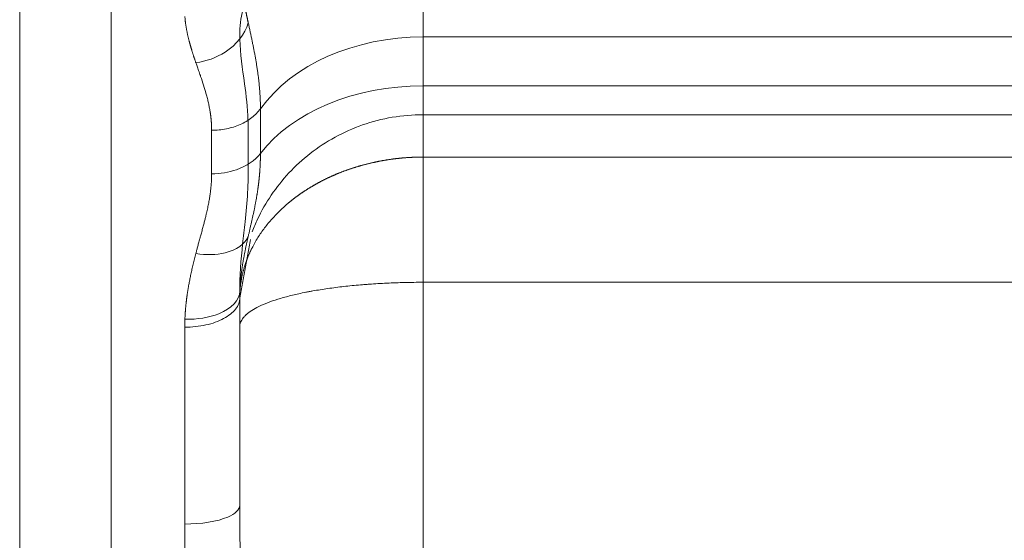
# Model space of a CAD drawing. Header units: millimetres. Extents: x 51337 to 61814, y -21781 to -12277.
# Tile 269 of 378: x 60572 to 60626, y -21189 to -21161. Entities that reach past the tile are written whole.
import ezdxf

# ---------------------------------------------------------------- set-up
doc = ezdxf.new("R2010")
doc.units = ezdxf.units.MM
doc.header["$LTSCALE"] = 0.3175
doc.layers.add('1轮廓实线层', color=7, linetype='Continuous', lineweight=18)

msp = doc.modelspace()

# ---------------------------------------------------------------- linework, layer by layer
at = {"layer": '1轮廓实线层'}
for p, q in [((60577.00347, -21254.25246), (60577.00347, -21151.88829)), ((60572.00972, -21156.63829), (60572.00972, -21250.24156)), ((60594.01597, -21158.23774), (60594.01597, -21161.87852)), ((60720.4224, -21161.87852), (60594.01597, -21161.87852)), ((60594.01597, -21161.87852), (60594.01597, -21164.55011)), ((60594.01597, -21164.55011), (60721.78261, -21164.55011)), ((60594.01597, -21166.12305), (60594.01597, -21164.55011)), ((60585.14477, -21165.79936), (60585.14477, -21168.24078)), ((60584.47658, -21166.42387), (60584.47658, -21168.82742)), ((60722.58394, -21166.12305), (60594.01597, -21166.12305)), ((60582.48341, -21169.34798), (60582.48341, -21166.97561)), ((60723.76333, -21168.43674), (60594.01597, -21168.43674)), ((60594.01597, -21168.43674), (60594.01597, -21175.27521)), ((60594.01597, -21175.27521), (60594.01597, -21239.50138)), ((60725.51597, -21175.27521), (60594.01597, -21175.27521)), ((60581.01597, -21177.7264), (60581.01597, -21188.47927)), ((60584.01597, -21177.68849), (60584.01597, -21187.66763)), ((60584.01597, -21177.70244), (60584.01597, -21187.45716))]:
    msp.add_line(p, q, dxfattribs=at)
for centre, ratio in [((60594.01597, -21169.16008), 0.72815642), ((60594.01597, -21171.40422), 0.68541099)]:
    msp.add_ellipse(centre, major_axis=(10, 0), ratio=ratio, start_param=1.57079633, end_param=2.66186402, dxfattribs=at)
for points, knots in [([(60584.02223, -21158.23774), (60584.02277, -21158.25015), (60584.02384, -21158.27496), (60584.02569, -21158.31227), (60584.0277, -21158.34961), (60584.0299, -21158.387), (60584.03227, -21158.42442), (60584.03481, -21158.46189), (60584.03752, -21158.49939), (60584.0404, -21158.53693), (60584.04345, -21158.57451), (60584.04665, -21158.61212), (60584.05002, -21158.64977), (60584.05354, -21158.68745), (60584.05721, -21158.72517), (60584.06104, -21158.76292), (60584.06501, -21158.8007), (60584.06913, -21158.83851), (60584.07339, -21158.87636), (60584.07779, -21158.91423), (60584.08232, -21158.95214), (60584.087, -21158.99007), (60584.0918, -21159.02804), (60584.09673, -21159.06603), (60584.1018, -21159.10405), (60584.10698, -21159.14209), (60584.11229, -21159.18016), (60584.11771, -21159.21826), (60584.12326, -21159.25639), (60584.12891, -21159.29454), (60584.13468, -21159.33271), (60584.14056, -21159.37091), (60584.14654, -21159.40914), (60584.15263, -21159.44739), (60584.15882, -21159.48566), (60584.16511, -21159.52395), (60584.1715, -21159.56227), (60584.17798, -21159.60061), (60584.18456, -21159.63897), (60584.19122, -21159.67736), (60584.19797, -21159.71576), (60584.20481, -21159.75419), (60584.21172, -21159.79264), (60584.21872, -21159.83111), (60584.2258, -21159.8696), (60584.23296, -21159.90811), (60584.24018, -21159.94665), (60584.24748, -21159.9852), (60584.25485, -21160.02377), (60584.26228, -21160.06236), (60584.26978, -21160.10098), (60584.27735, -21160.13961), (60584.28497, -21160.17826), (60584.29265, -21160.21693), (60584.30039, -21160.25563), (60584.30818, -21160.29434), (60584.31602, -21160.33307), (60584.32391, -21160.37182), (60584.33185, -21160.41059), (60584.33984, -21160.44937), (60584.34787, -21160.48818), (60584.35594, -21160.52701), (60584.36405, -21160.56585), (60584.3722, -21160.60472), (60584.38038, -21160.6436), (60584.3886, -21160.68251), (60584.39685, -21160.72143), (60584.40512, -21160.76037), (60584.41343, -21160.79933), (60584.42176, -21160.83831), (60584.43012, -21160.87731), (60584.43849, -21160.91633), (60584.44689, -21160.95537), (60584.45531, -21160.99443), (60584.46374, -21161.0335), (60584.47219, -21161.0726), (60584.47783, -21161.09868), (60584.48065, -21161.11172)], [0, 0, 0, 0, 0.01376088, 0.02750702, 0.04123852, 0.05495549, 0.06865804, 0.0823463, 0.09602037, 0.10968036, 0.1233264, 0.1369586, 0.15057707, 0.16418193, 0.1777733, 0.1913513, 0.20491606, 0.21846769, 0.23200632, 0.24553206, 0.25904506, 0.27254542, 0.28603329, 0.29950878, 0.31297204, 0.32642319, 0.33986236, 0.35328969, 0.36670532, 0.38010939, 0.39350203, 0.40688338, 0.42025359, 0.4336128, 0.44696115, 0.4602988, 0.47362589, 0.48694258, 0.50024901, 0.51354535, 0.52683174, 0.54010834, 0.55337532, 0.56663284, 0.57988106, 0.59312014, 0.60635026, 0.61957158, 0.63278428, 0.64598852, 0.65918449, 0.67237236, 0.68555231, 0.69872453, 0.71188919, 0.72504648, 0.73819659, 0.75133972, 0.76447604, 0.77760577, 0.79072908, 0.8038462, 0.8169573, 0.8300626, 0.84316231, 0.85625662, 0.86934576, 0.88242992, 0.89550934, 0.90858421, 0.92165477, 0.93472124, 0.94778383, 0.96084277, 0.97389829, 0.98695062, 1, 1, 1, 1]), ([(60584.01997, -21161.9829), (60584.01015, -21161.49382), (60584.04353, -21161.02125), (60584.18364, -21160.42148), (60584.22564, -21160.27735), (60584.27571, -21160.13575)], [0, 0, 0, 0, 0.75585875, 0.75585875, 1, 1, 1, 1]), ([(60581.62005, -21163.27928), (60581.613, -21163.25871), (60581.59896, -21163.21776), (60581.57826, -21163.15678), (60581.55796, -21163.09651), (60581.53807, -21163.03695), (60581.5186, -21162.9781), (60581.49953, -21162.91996), (60581.48087, -21162.86251), (60581.46262, -21162.80576), (60581.44478, -21162.7497), (60581.42735, -21162.69433), (60581.41033, -21162.63965), (60581.39372, -21162.58564), (60581.37752, -21162.53231), (60581.36173, -21162.47966), (60581.34635, -21162.42768), (60581.33138, -21162.37636), (60581.31682, -21162.32571), (60581.30267, -21162.27572), (60581.28893, -21162.22638), (60581.2756, -21162.1777), (60581.26268, -21162.12966), (60581.25016, -21162.08228), (60581.23806, -21162.03553), (60581.2235, -21161.97809), (60581.20675, -21161.91007), (60581.18815, -21161.8316), (60581.17052, -21161.75402), (60581.15383, -21161.67733), (60581.13811, -21161.60152), (60581.12334, -21161.52659), (60581.10952, -21161.45253), (60581.09667, -21161.37933), (60581.08476, -21161.30699), (60581.07382, -21161.2355), (60581.06383, -21161.16486), (60581.05479, -21161.09505), (60581.04672, -21161.02609), (60581.03959, -21160.95795), (60581.03344, -21160.89063), (60581.02818, -21160.82412), (60581.02546, -21160.78016), (60581.0241, -21160.75828)], [0, 0, 0, 0, 0.02346026, 0.04669315, 0.06969876, 0.09247719, 0.11502854, 0.13735294, 0.15945047, 0.18132127, 0.20296544, 0.22438311, 0.2455744, 0.26653944, 0.28727837, 0.30779133, 0.32807845, 0.34813988, 0.36797578, 0.38758631, 0.40697162, 0.42613189, 0.44506729, 0.463778, 0.48226421, 0.50052611, 0.53203236, 0.56326715, 0.59423155, 0.62492662, 0.65535347, 0.68551323, 0.71540707, 0.7450362, 0.77440182, 0.80350522, 0.83234768, 0.86093053, 0.88925515, 0.91732294, 0.94513535, 0.97269386, 1, 1, 1, 1]), ([(60584.48065, -21161.11172), (60584.30501, -21161.72153), (60583.49046, -21162.74416), (60582.18075, -21163.21197), (60581.62005, -21163.27928)], [0, 0, 0, 0, 0.57142857, 1, 1, 1, 1]), ([(60584.48065, -21161.11172), (60584.48799, -21161.14562), (60584.50266, -21161.21338), (60584.52474, -21161.31516), (60584.5468, -21161.41696), (60584.56884, -21161.5188), (60584.59082, -21161.62068), (60584.6127, -21161.7226), (60584.63447, -21161.82458), (60584.65609, -21161.92662), (60584.67753, -21162.02873), (60584.69878, -21162.1309), (60584.7198, -21162.23315), (60584.74058, -21162.33548), (60584.76108, -21162.43789), (60584.78129, -21162.54039), (60584.80117, -21162.64298), (60584.82072, -21162.74566), (60584.83991, -21162.84845), (60584.85871, -21162.95134), (60584.87712, -21163.05433), (60584.8951, -21163.15743), (60584.91265, -21163.26063), (60584.93004, -21163.36573), (60584.94719, -21163.47254), (60584.96403, -21163.58088), (60584.98022, -21163.68883), (60584.99573, -21163.79642), (60585.01057, -21163.90367), (60585.02469, -21164.0106), (60585.0381, -21164.11724), (60585.05077, -21164.22361), (60585.06269, -21164.32973), (60585.07384, -21164.43562), (60585.08422, -21164.54131), (60585.09381, -21164.64681), (60585.1026, -21164.75214), (60585.11058, -21164.85731), (60585.11775, -21164.96235), (60585.12409, -21165.06728), (60585.1296, -21165.1721), (60585.13427, -21165.27683), (60585.1381, -21165.38148), (60585.14108, -21165.48607), (60585.1432, -21165.5906), (60585.14453, -21165.69512), (60585.14469, -21165.76457), (60585.14477, -21165.79936)], [0, 0, 0, 0, 0.02167755, 0.04332609, 0.06494855, 0.08654791, 0.10812725, 0.12968972, 0.15123854, 0.17277699, 0.19430845, 0.21583635, 0.23736419, 0.25889556, 0.28043409, 0.3019835, 0.32354756, 0.34513013, 0.3667351, 0.38836645, 0.41002821, 0.43172446, 0.45345936, 0.47523711, 0.49818892, 0.52108267, 0.54392455, 0.56672084, 0.5894779, 0.61220215, 0.6349001, 0.6575783, 0.68024337, 0.70290199, 0.72556091, 0.7482269, 0.7709068, 0.79360749, 0.81633588, 0.83909892, 0.8619036, 0.88475692, 0.90766592, 0.93063765, 0.95367919, 0.97679761, 1, 1, 1, 1]), ([(60584.46538, -21166.43108), (60584.43815, -21165.74399), (60584.36416, -21165.07707), (60584.16308, -21163.59273), (60584.03645, -21162.78701), (60584.01796, -21162.00983), (60584.01771, -21161.99794), (60584.01748, -21161.98605)], [0, 0, 0, 0, 0.43179574, 0.43179574, 0.99129526, 0.99129526, 1, 1, 1, 1]), ([(60582.48341, -21166.97561), (60582.48339, -21166.96355), (60582.48334, -21166.93937), (60582.48299, -21166.90307), (60582.48241, -21166.86666), (60582.48161, -21166.83014), (60582.48057, -21166.79352), (60582.4793, -21166.75678), (60582.47781, -21166.71994), (60582.47608, -21166.68299), (60582.47412, -21166.64594), (60582.47193, -21166.60878), (60582.46951, -21166.57151), (60582.46687, -21166.53414), (60582.46399, -21166.49667), (60582.46088, -21166.45909), (60582.45754, -21166.42141), (60582.45397, -21166.38362), (60582.45017, -21166.34573), (60582.44614, -21166.30774), (60582.44188, -21166.26965), (60582.43739, -21166.23146), (60582.43267, -21166.19317), (60582.42772, -21166.15478), (60582.42254, -21166.11629), (60582.41713, -21166.0777), (60582.41148, -21166.03901), (60582.39613, -21165.93761), (60582.36778, -21165.77138), (60582.32113, -21165.53905), (60582.26629, -21165.30019), (60582.1889, -21164.99866), (60582.07567, -21164.61327), (60581.96019, -21164.25959), (60581.85423, -21163.95142), (60581.78826, -21163.76193), (60581.72746, -21163.58833), (60581.68731, -21163.47335), (60581.65194, -21163.37179), (60581.63019, -21163.30868), (60581.62005, -21163.27928)], [0, 0, 0, 0, 0.00912059, 0.01827833, 0.02747338, 0.03670591, 0.04597608, 0.05528407, 0.06463003, 0.07401412, 0.08343651, 0.09289734, 0.10239678, 0.11193498, 0.12151208, 0.13112824, 0.1407836, 0.15047831, 0.16021252, 0.16998635, 0.17979997, 0.18965349, 0.19954707, 0.20948083, 0.21945491, 0.22946944, 0.23952456, 0.24962038, 0.3086545, 0.37001903, 0.43373427, 0.49981838, 0.61384914, 0.74998421, 0.79559706, 0.8749871, 0.9118883, 0.94502413, 0.97439466, 1, 1, 1, 1]), ([(60585.14477, -21165.79936), (60585.08183, -21165.88746), (60585.01062, -21165.97243), (60584.85299, -21166.13452), (60584.76658, -21166.21165), (60584.58016, -21166.35664), (60584.48014, -21166.4245), (60584.26838, -21166.54968), (60584.15662, -21166.60701), (60583.92345, -21166.71007), (60583.80203, -21166.7558), (60583.55178, -21166.83481), (60583.42294, -21166.8681), (60583.16026, -21166.9216), (60583.02641, -21166.94183), (60582.75618, -21166.96883), (60582.61979, -21166.97561), (60582.48341, -21166.97561)], [0, 0, 0, 0, 0.125, 0.125, 0.25, 0.25, 0.375, 0.375, 0.5, 0.5, 0.625, 0.625, 0.75, 0.75, 0.875, 0.875, 1, 1, 1, 1]), ([(60594.01597, -21166.12305), (60592.89646, -21166.12305), (60590.63511, -21166.51336), (60587.74248, -21168.1186), (60585.95308, -21170.05729), (60585.07615, -21171.59581), (60584.78097, -21172.28161), (60584.69164, -21172.51225)], [0, 0, 0, 0, 0.2667138, 0.53342759, 0.80014139, 0.93349829, 1, 1, 1, 1]), ([(60594.01597, -21166.12303), (60594.01597, -21166.12308), (60594.01597, -21166.13618), (60594.01597, -21166.18851), (60594.01597, -21166.2277), (60594.01597, -21166.33152), (60594.01597, -21166.39615), (60594.01597, -21166.54984), (60594.01597, -21166.6389), (60594.01597, -21166.84004), (60594.01597, -21166.95213), (60594.01597, -21167.19756), (60594.01597, -21167.33091), (60594.01597, -21167.61678), (60594.01597, -21167.7693), (60594.01597, -21168.0911), (60594.01597, -21168.26039), (60594.01597, -21168.43674)], [0, 0, 0, 0, 0.125, 0.125, 0.25, 0.25, 0.375, 0.375, 0.5, 0.5, 0.625, 0.625, 0.75, 0.75, 0.875, 0.875, 1, 1, 1, 1]), ([(60585.14477, -21168.24078), (60584.85702, -21168.61988), (60584.04269, -21169.17036), (60582.95101, -21169.34798), (60582.48341, -21169.34798)], [0, 0, 0, 0, 0.57142857, 1, 1, 1, 1]), ([(60594.01597, -21168.43674), (60593.99964, -21168.43676), (60593.96697, -21168.43679), (60593.91795, -21168.43709), (60593.86891, -21168.43757), (60593.81985, -21168.43824), (60593.77077, -21168.4391), (60593.72167, -21168.44016), (60593.67254, -21168.4414), (60593.62341, -21168.44284), (60593.57425, -21168.44448), (60593.52508, -21168.4463), (60593.4759, -21168.44832), (60593.42671, -21168.45053), (60593.3775, -21168.45294), (60593.32828, -21168.45554), (60593.27906, -21168.45833), (60593.22983, -21168.46132), (60593.18059, -21168.4645), (60593.13135, -21168.46787), (60593.0821, -21168.47144), (60593.03285, -21168.4752), (60592.9836, -21168.47916), (60592.93435, -21168.48331), (60592.8851, -21168.48766), (60592.83585, -21168.4922), (60592.78661, -21168.49694), (60592.73737, -21168.50187), (60592.68814, -21168.507), (60592.63892, -21168.51232), (60592.5897, -21168.51784), (60592.5405, -21168.52355), (60592.4913, -21168.52945), (60592.44212, -21168.53556), (60592.39295, -21168.54186), (60592.3438, -21168.54835), (60592.29467, -21168.55504), (60592.24555, -21168.56193), (60592.19645, -21168.56901), (60592.14737, -21168.57628), (60592.09831, -21168.58376), (60592.04928, -21168.59142), (60592.00027, -21168.59929), (60591.95129, -21168.60735), (60591.90233, -21168.61561), (60591.8534, -21168.62406), (60591.8045, -21168.63271), (60591.75563, -21168.64155), (60591.70679, -21168.65059), (60591.65799, -21168.65982), (60591.60922, -21168.66926), (60591.56049, -21168.67888), (60591.51179, -21168.68871), (60591.46313, -21168.69872), (60591.41452, -21168.70894), (60591.36594, -21168.71935), (60591.31741, -21168.72996), (60591.26892, -21168.74076), (60591.22048, -21168.75175), (60591.17208, -21168.76295), (60591.12373, -21168.77434), (60591.07543, -21168.78592), (60591.02718, -21168.7977), (60590.97898, -21168.80967), (60590.93084, -21168.82184), (60590.88275, -21168.83421), (60590.83472, -21168.84677), (60590.78674, -21168.85952), (60590.73883, -21168.87247), (60590.69097, -21168.88561), (60590.64318, -21168.89895), (60590.59544, -21168.91248), (60590.54778, -21168.92621), (60590.50017, -21168.94013), (60590.45264, -21168.95425), (60590.40517, -21168.96856), (60590.35777, -21168.98306), (60590.31045, -21168.99776), (60590.26319, -21169.01265), (60590.21601, -21169.02773), (60590.16891, -21169.04301), (60590.12188, -21169.05847), (60590.07493, -21169.07414), (60590.02806, -21169.08999), (60589.98127, -21169.10604), (60589.93456, -21169.12228), (60589.88794, -21169.13871), (60589.8414, -21169.15533), (60589.79494, -21169.17215), (60589.74858, -21169.18915), (60589.7023, -21169.20635), (60589.65611, -21169.22374), (60589.61002, -21169.24132), (60589.56401, -21169.25909), (60589.51811, -21169.27705), (60589.47229, -21169.2952), (60589.42658, -21169.31354), (60589.38096, -21169.33207), (60589.33545, -21169.35079), (60589.29003, -21169.36969), (60589.24472, -21169.38879), (60589.19951, -21169.40807), (60589.15441, -21169.42755), (60589.10941, -21169.44721), (60589.06453, -21169.46706), (60589.01975, -21169.48709), (60588.97508, -21169.50731), (60588.93053, -21169.52772), (60588.88609, -21169.54832), (60588.84177, -21169.5691), (60588.79756, -21169.59007), (60588.75347, -21169.61122), (60588.7095, -21169.63256), (60588.66565, -21169.65408), (60588.62192, -21169.67579), (60588.57832, -21169.69768), (60588.53484, -21169.71975), (60588.49149, -21169.74201), (60588.44827, -21169.76445), (60588.40517, -21169.78708), (60588.36221, -21169.80988), (60588.31937, -21169.83287), (60588.27667, -21169.85604), (60588.23411, -21169.87939), (60588.19168, -21169.90292), (60588.14939, -21169.92663), (60588.10724, -21169.95052), (60588.06523, -21169.97459), (60588.02336, -21169.99884), (60587.98163, -21170.02327), (60587.94005, -21170.04787), (60587.89861, -21170.07265), (60587.85732, -21170.09762), (60587.81618, -21170.12275), (60587.77519, -21170.14807), (60587.73435, -21170.17356), (60587.69366, -21170.19922), (60587.65312, -21170.22506), (60587.61275, -21170.25108), (60587.57252, -21170.27726), (60587.53246, -21170.30363), (60587.49256, -21170.33016), (60587.45281, -21170.35687), (60587.41323, -21170.38375), (60587.37381, -21170.4108), (60587.33456, -21170.43802), (60587.29548, -21170.46542), (60587.25656, -21170.49298), (60587.21781, -21170.52071), (60587.17923, -21170.54861), (60587.14082, -21170.57668), (60587.10258, -21170.60492), (60587.06452, -21170.63333), (60587.02664, -21170.6619), (60586.98893, -21170.69064), (60586.9514, -21170.71954), (60586.91405, -21170.74861), (60586.87688, -21170.77784), (60586.83989, -21170.80724), (60586.80309, -21170.8368), (60586.76647, -21170.86653), (60586.73004, -21170.89641), (60586.5414, -21171.0528), (60586.20996, -21171.34966), (60585.76651, -21171.80998), (60585.35796, -21172.30679), (60584.99076, -21172.83871), (60584.77206, -21173.22592), (60584.66083, -21173.44862), (60584.63745, -21173.49638), (60584.61428, -21173.54468), (60584.59133, -21173.59354), (60584.56862, -21173.64294), (60584.54615, -21173.69289), (60584.52394, -21173.74339), (60584.50201, -21173.79444), (60584.48037, -21173.84604), (60584.45902, -21173.89818), (60584.43799, -21173.95086), (60584.41729, -21174.00409), (60584.39693, -21174.05786), (60584.37693, -21174.11217), (60584.3573, -21174.16703), (60584.33805, -21174.22242), (60584.3192, -21174.27835), (60584.30077, -21174.33482), (60584.28277, -21174.39182), (60584.26521, -21174.44935), (60584.2481, -21174.50741), (60584.23148, -21174.566), (60584.21534, -21174.62512), (60584.1997, -21174.68476), (60584.18459, -21174.74493), (60584.17001, -21174.80561), (60584.15598, -21174.86681), (60584.14252, -21174.92852), (60584.12964, -21174.99074), (60584.11737, -21175.05347), (60584.1057, -21175.11671), (60584.09467, -21175.18045), (60584.08429, -21175.24468), (60584.07457, -21175.30941), (60584.06553, -21175.37463), (60584.05719, -21175.44034), (60584.04956, -21175.50652), (60584.04266, -21175.57319), (60584.03651, -21175.64033), (60584.03113, -21175.70794), (60584.02652, -21175.77602), (60584.02272, -21175.84456), (60584.01973, -21175.91355), (60584.01758, -21175.98299), (60584.01623, -21176.05288), (60584.01606, -21176.09961), (60584.01597, -21176.12305)], [0, 0, 0, 0, 0.00305538, 0.00611235, 0.00917092, 0.0122311, 0.01529289, 0.01835631, 0.02142135, 0.02448803, 0.02755635, 0.03062632, 0.03369795, 0.03677124, 0.0398462, 0.04292283, 0.04600115, 0.04908116, 0.05216287, 0.05524628, 0.0583314, 0.06141823, 0.06450679, 0.06759708, 0.07068911, 0.07378288, 0.0768784, 0.07997568, 0.08307472, 0.08617553, 0.08927812, 0.09238249, 0.09548865, 0.09859661, 0.10170637, 0.10481794, 0.10793132, 0.11104653, 0.11416356, 0.11728243, 0.12040314, 0.1235257, 0.12665011, 0.12977638, 0.13290452, 0.13603453, 0.13916642, 0.14230019, 0.14543586, 0.14857342, 0.15171289, 0.15485426, 0.15799755, 0.16114276, 0.1642899, 0.16743898, 0.17058999, 0.17374295, 0.17689786, 0.18005473, 0.18321356, 0.18637436, 0.18953713, 0.19270189, 0.19586863, 0.19903736, 0.20220809, 0.20538083, 0.20855557, 0.21173233, 0.21491111, 0.21809192, 0.22127475, 0.22445963, 0.22764654, 0.23083551, 0.23402653, 0.2372196, 0.24041474, 0.24361195, 0.24681124, 0.2500126, 0.25321605, 0.25642159, 0.25962922, 0.26283896, 0.2660508, 0.26926475, 0.27248082, 0.27569901, 0.27891933, 0.28214177, 0.28536635, 0.28859307, 0.29182194, 0.29505296, 0.29828613, 0.30152146, 0.30475896, 0.30799862, 0.31124046, 0.31448448, 0.31773068, 0.32097907, 0.32422965, 0.32748243, 0.3307374, 0.33399458, 0.33725398, 0.34051558, 0.3437794, 0.34704545, 0.35031372, 0.35358423, 0.35685697, 0.36013194, 0.36340916, 0.36668863, 0.36997035, 0.37325433, 0.37654056, 0.37982905, 0.38311982, 0.38641285, 0.38970816, 0.39300575, 0.39630562, 0.39960777, 0.40291221, 0.40621895, 0.40952798, 0.41283931, 0.41615295, 0.41946889, 0.42278714, 0.42610771, 0.4294306, 0.4327558, 0.43608333, 0.43941318, 0.44274536, 0.44607988, 0.44941674, 0.45275593, 0.45609746, 0.45944134, 0.46278757, 0.46613615, 0.46948709, 0.47284038, 0.47619603, 0.47955404, 0.48291442, 0.48627717, 0.48964229, 0.49300978, 0.49637965, 0.49975189, 0.50312652, 0.50650353, 0.50988293, 0.51326471, 0.51664889, 0.56272568, 0.61026244, 0.6592602, 0.70971812, 0.76163364, 0.76590868, 0.77022419, 0.77458015, 0.77897656, 0.78341341, 0.78789069, 0.79240839, 0.7969665, 0.80156501, 0.80620391, 0.8108832, 0.81560284, 0.82036285, 0.82516321, 0.83000389, 0.83488491, 0.83980623, 0.84476785, 0.84976976, 0.85481195, 0.85989439, 0.86501709, 0.87018002, 0.87538318, 0.88062654, 0.8859101, 0.89123384, 0.89659774, 0.90200181, 0.90744601, 0.91293033, 0.91845477, 0.9240193, 0.92962391, 0.93526859, 0.94095332, 0.94667809, 0.95244287, 0.95824766, 0.96409244, 0.96997719, 0.9759019, 0.98186655, 0.98787113, 0.99391562, 1, 1, 1, 1]), ([(60585.14477, -21168.24078), (60585.14475, -21168.25925), (60585.14471, -21168.29616), (60585.14438, -21168.35134), (60585.14385, -21168.40633), (60585.1431, -21168.46112), (60585.14214, -21168.51573), (60585.14097, -21168.57015), (60585.13958, -21168.6244), (60585.13798, -21168.67847), (60585.13617, -21168.73238), (60585.13415, -21168.78613), (60585.13192, -21168.83972), (60585.12948, -21168.89317), (60585.12683, -21168.94647), (60585.12397, -21168.99963), (60585.1209, -21169.05266), (60585.11762, -21169.10556), (60585.11414, -21169.15833), (60585.11046, -21169.21099), (60585.10656, -21169.26354), (60585.10247, -21169.31598), (60585.09817, -21169.36831), (60585.09368, -21169.42055), (60585.08898, -21169.47269), (60585.08408, -21169.52474), (60585.07899, -21169.57672), (60585.0737, -21169.62861), (60585.06822, -21169.68043), (60585.06254, -21169.73218), (60585.05667, -21169.78386), (60585.05062, -21169.83549), (60585.04437, -21169.88706), (60585.03794, -21169.93857), (60585.03133, -21169.99005), (60585.02453, -21170.04147), (60585.01756, -21170.09287), (60585.0104, -21170.14422), (60585.00307, -21170.19555), (60584.99557, -21170.24685), (60584.98789, -21170.29814), (60584.98004, -21170.3494), (60584.97203, -21170.40065), (60584.96385, -21170.4519), (60584.95551, -21170.50314), (60584.94701, -21170.55437), (60584.93835, -21170.60562), (60584.92227, -21170.69912), (60584.89812, -21170.83438), (60584.86491, -21171.01085), (60584.83035, -21171.18639), (60584.79455, -21171.36121), (60584.75763, -21171.53555), (60584.71974, -21171.70964), (60584.68101, -21171.88369), (60584.64161, -21172.05792), (60584.60169, -21172.23252), (60584.56143, -21172.40771), (60584.52097, -21172.58363), (60584.4941, -21172.70152), (60584.48065, -21172.76052)], [0, 0, 0, 0, 0.01161638, 0.02321077, 0.03478407, 0.04633717, 0.05787094, 0.06938628, 0.08088408, 0.09236521, 0.10383056, 0.11528102, 0.12671746, 0.13814077, 0.14955183, 0.16095152, 0.1723407, 0.18372026, 0.19509107, 0.206454, 0.21780991, 0.22915968, 0.24050417, 0.25184424, 0.26318075, 0.27451455, 0.2858465, 0.29717745, 0.30850825, 0.31983974, 0.33117277, 0.34250816, 0.35384676, 0.36518939, 0.37653688, 0.38789006, 0.39924974, 0.41061674, 0.42199187, 0.43337594, 0.44476974, 0.45617407, 0.46758974, 0.47901751, 0.49045819, 0.50191254, 0.51338135, 0.52486537, 0.5647743, 0.60454701, 0.6442088, 0.68378433, 0.72329753, 0.76277165, 0.80222916, 0.8416918, 0.88118048, 0.92071534, 0.96031569, 1, 1, 1, 1]), ([(60584.1733, -21173.18687), (60584.2164, -21172.77866), (60584.2631, -21172.37558), (60584.42364, -21170.892), (60584.49775, -21169.84374), (60584.46831, -21168.83245)], [0, 0, 0, 0, 0.26809136, 0.26809136, 1, 1, 1, 1]), ([(60581.62005, -21173.7038), (60581.62663, -21173.67879), (60581.64046, -21173.62625), (60581.6624, -21173.54387), (60581.68647, -21173.45411), (60581.71268, -21173.35703), (60581.74103, -21173.25266), (60581.78376, -21173.09638), (60581.834, -21172.91345), (60581.88474, -21172.72887), (60581.93553, -21172.54382), (60581.99012, -21172.34162), (60582.05237, -21172.1059), (60582.10851, -21171.88706), (60582.1586, -21171.68491), (60582.21185, -21171.46016), (60582.2668, -21171.21088), (60582.32172, -21170.93525), (60582.36841, -21170.67008), (60582.39888, -21170.46818), (60582.41769, -21170.32608), (60582.42821, -21170.24049), (60582.43781, -21170.15566), (60582.4465, -21170.07157), (60582.45428, -21169.98824), (60582.46114, -21169.90565), (60582.46709, -21169.8238), (60582.47212, -21169.7427), (60582.47623, -21169.66233), (60582.47944, -21169.58269), (60582.48172, -21169.50379), (60582.48314, -21169.4256), (60582.48332, -21169.37379), (60582.48341, -21169.34798)], [0, 0, 0, 0, 0.0166586, 0.03498971, 0.05499337, 0.07666961, 0.10001844, 0.12503989, 0.18178383, 0.22346463, 0.2500823, 0.30746786, 0.36116062, 0.41116248, 0.45747581, 0.50010357, 0.56597878, 0.62961073, 0.69101846, 0.75022318, 0.77032905, 0.79028214, 0.81008348, 0.82973417, 0.84923528, 0.86858794, 0.88779331, 0.90685255, 0.92576687, 0.94453751, 0.96316571, 0.98165277, 1, 1, 1, 1]), ([(60581.62005, -21173.7038), (60582.18075, -21173.79195), (60583.49046, -21173.76069), (60584.30501, -21173.18249), (60584.48065, -21172.76052)], [0, 0, 0, 0, 0.42857143, 1, 1, 1, 1]), ([(60584.48065, -21172.76052), (60584.47461, -21172.78716), (60584.46252, -21172.84044), (60584.44448, -21172.92058), (60584.42651, -21173.00093), (60584.40866, -21173.08151), (60584.39093, -21173.16235), (60584.37334, -21173.24344), (60584.35591, -21173.32482), (60584.33866, -21173.4065), (60584.32162, -21173.48848), (60584.30479, -21173.57079), (60584.28821, -21173.65343), (60584.27189, -21173.73643), (60584.25586, -21173.8198), (60584.24013, -21173.90355), (60584.22473, -21173.98769), (60584.20968, -21174.07223), (60584.19501, -21174.15719), (60584.18072, -21174.24258), (60584.16686, -21174.32841), (60584.15344, -21174.41469), (60584.14049, -21174.50143), (60584.12802, -21174.58865), (60584.11607, -21174.67634), (60584.10466, -21174.76453), (60584.09381, -21174.85323), (60584.08356, -21174.94243), (60584.07392, -21175.03215), (60584.06491, -21175.12239), (60584.05658, -21175.21317), (60584.04894, -21175.30449), (60584.04202, -21175.39636), (60584.03584, -21175.48879), (60584.03046, -21175.58178), (60584.02581, -21175.67531), (60584.02342, -21175.73803), (60584.02223, -21175.76943)], [0, 0, 0, 0, 0.02796661, 0.055948, 0.08394644, 0.11196413, 0.14000321, 0.1680658, 0.19615394, 0.22426967, 0.25241493, 0.28059166, 0.30880172, 0.33704694, 0.36532911, 0.39364997, 0.42201122, 0.45041452, 0.47886148, 0.50735368, 0.53589265, 0.5644799, 0.59311689, 0.62180504, 0.65054574, 0.67934036, 0.70819023, 0.73709664, 0.76606086, 0.79508413, 0.82416768, 0.85331269, 0.88252033, 0.91179176, 0.9411281, 0.97053048, 1, 1, 1, 1]), ([(60581.0241, -21177.29026), (60581.02474, -21177.27386), (60581.02601, -21177.24098), (60581.02819, -21177.1916), (60581.03058, -21177.14204), (60581.0332, -21177.0923), (60581.03605, -21177.04238), (60581.03912, -21176.99228), (60581.04242, -21176.942), (60581.04595, -21176.89154), (60581.0497, -21176.8409), (60581.05367, -21176.79009), (60581.05787, -21176.7391), (60581.0623, -21176.68793), (60581.06695, -21176.63659), (60581.07183, -21176.58507), (60581.07693, -21176.53337), (60581.08226, -21176.4815), (60581.08782, -21176.42946), (60581.0936, -21176.37725), (60581.0996, -21176.32486), (60581.10584, -21176.2723), (60581.11229, -21176.21957), (60581.11898, -21176.16666), (60581.12588, -21176.11359), (60581.13302, -21176.06035), (60581.14038, -21176.00694), (60581.14796, -21175.95336), (60581.15577, -21175.89961), (60581.16381, -21175.84569), (60581.17207, -21175.79161), (60581.18056, -21175.73736), (60581.18927, -21175.68295), (60581.19821, -21175.62836), (60581.20738, -21175.57362), (60581.21677, -21175.51871), (60581.23024, -21175.44151), (60581.24832, -21175.34132), (60581.27164, -21175.2175), (60581.29634, -21175.0913), (60581.32245, -21174.96275), (60581.34995, -21174.83186), (60581.37884, -21174.69866), (60581.40913, -21174.56315), (60581.44081, -21174.42535), (60581.47389, -21174.2853), (60581.50837, -21174.143), (60581.54425, -21173.99848), (60581.58148, -21173.85172), (60581.60712, -21173.7534), (60581.62005, -21173.7038)], [0, 0, 0, 0, 0.01322702, 0.02651368, 0.03986013, 0.05326657, 0.06673316, 0.08026008, 0.09384749, 0.10749557, 0.12120448, 0.13497438, 0.14880543, 0.1626978, 0.17665163, 0.19066708, 0.20474431, 0.21888346, 0.23308469, 0.24734813, 0.26167394, 0.27606225, 0.29051322, 0.30502697, 0.31960364, 0.33424338, 0.34894631, 0.36371256, 0.37854227, 0.39343556, 0.40839256, 0.4234134, 0.4384982, 0.45364708, 0.46886017, 0.48413758, 0.49947943, 0.53337775, 0.56803958, 0.6034661, 0.63965838, 0.67661748, 0.71434434, 0.75283988, 0.79210496, 0.83214038, 0.87294689, 0.91452522, 0.95687604, 1, 1, 1, 1]), ([(60594.01597, -21175.27521), (60593.68092, -21175.27521), (60593.34881, -21175.27913), (60592.69029, -21175.29454), (60592.36388, -21175.30603), (60591.7167, -21175.33653), (60591.39593, -21175.35555), (60590.99859, -21175.38417), (60590.9193, -21175.39013), (60590.80064, -21175.39945), (60590.76111, -21175.40262), (60590.68233, -21175.40906), (60590.48605, -21175.42545), (60590.29302, -21175.44319), (60589.83589, -21175.48833), (60589.53929, -21175.52183), (60588.96205, -21175.59555), (60588.68141, -21175.63578), (60588.27255, -21175.70127), (60588.13828, -21175.72396), (60587.93995, -21175.75931), (60587.87427, -21175.77133), (60587.74458, -21175.79569), (60587.68051, -21175.80804), (60587.36409, -21175.87064), (60587.12332, -21175.9234), (60586.66575, -21176.03424), (60586.44896, -21176.0923), (60586.03928, -21176.21379), (60585.84637, -21176.27723), (60585.48515, -21176.40966), (60585.31971, -21176.47761), (60585.01793, -21176.6169), (60584.74527, -21176.75958), (60584.53009, -21176.90911), (60584.41384, -21177.00478), (60584.38033, -21177.03365), (60584.3489, -21177.06277), (60584.32841, -21177.08224), (60584.31839, -21177.092), (60584.26956, -21177.14088), (60584.23447, -21177.18017), (60584.14094, -21177.2986), (60584.09422, -21177.37831), (60584.04735, -21177.49902), (60584.0356, -21177.53945), (60584.02384, -21177.60039), (60584.01941, -21177.63093), (60584.01683, -21177.66669), (60584.01619, -21177.6846), (60584.01605, -21177.69229), (60584.016, -21177.69613), (60584.01599, -21177.69738), (60584.01598, -21177.69991), (60584.01597, -21177.70118), (60584.01597, -21177.70244)], [0, 0, 0, 0, 0.0625, 0.0625, 0.125, 0.125, 0.1875, 0.1875, 0.203125, 0.203125, 0.2109375, 0.2109375, 0.21875, 0.25, 0.25, 0.3125, 0.3125, 0.375, 0.375, 0.40625, 0.40625, 0.421875, 0.421875, 0.4375, 0.4375, 0.5, 0.5, 0.5625, 0.5625, 0.625, 0.625, 0.6875, 0.6875, 0.75, 0.8125, 0.8125, 0.828125, 0.8359375, 0.8359375, 0.84375, 0.84375, 0.875, 0.875, 0.9375, 0.9375, 0.96875, 0.96875, 0.984375, 0.9921875, 0.99609375, 0.99804687, 0.99804687, 0.99902344, 0.99902344, 1, 1, 1, 1]), ([(60584.01597, -21176.12305), (60584.01597, -21176.22799), (60583.99664, -21176.33293), (60583.92002, -21176.53877), (60583.86275, -21176.63968), (60583.71247, -21176.83358), (60583.61947, -21176.92657), (60583.4013, -21177.10108), (60583.27613, -21177.18259), (60582.99845, -21177.33099), (60582.84594, -21177.39788), (60582.51943, -21177.51449), (60582.34543, -21177.56419), (60581.98262, -21177.64451), (60581.79382, -21177.67512), (60581.40867, -21177.71606), (60581.21232, -21177.7264), (60581.01597, -21177.7264)], [0, 0, 0, 0, 0.125, 0.125, 0.25, 0.25, 0.375, 0.375, 0.5, 0.5, 0.625, 0.625, 0.75, 0.75, 0.875, 0.875, 1, 1, 1, 1]), ([(60584.02223, -21175.76943), (60584.00523, -21176.24975), (60583.24213, -21177.05571), (60581.68879, -21177.30687), (60581.0241, -21177.29026)], [0, 0, 0, 0, 0.57142857, 1, 1, 1, 1]), ([(60584.01597, -21187.45716), (60584.01597, -21187.68652), (60583.46743, -21188.22256), (60581.91357, -21188.47927), (60581.01597, -21188.47927)], [0, 0, 0, 0, 0.42857143, 1, 1, 1, 1]), ([(60584.01597, -21187.45716), (60584.01599, -21187.49767), (60584.01601, -21187.57867), (60584.01618, -21187.70023), (60584.01646, -21187.82182), (60584.01685, -21187.94344), (60584.01735, -21188.06509), (60584.01795, -21188.18677), (60584.01865, -21188.30848), (60584.01945, -21188.43022), (60584.02035, -21188.552), (60584.02134, -21188.6738), (60584.02243, -21188.79563), (60584.02361, -21188.91749), (60584.02489, -21189.03939), (60584.02625, -21189.16131), (60584.02769, -21189.28326), (60584.02922, -21189.40525), (60584.03083, -21189.52726), (60584.03252, -21189.64931), (60584.03429, -21189.77138), (60584.03614, -21189.89349), (60584.03806, -21190.01562), (60584.04005, -21190.13779), (60584.04212, -21190.25999), (60584.04425, -21190.38221), (60584.04645, -21190.50447), (60584.04871, -21190.62676), (60584.05104, -21190.74907), (60584.05343, -21190.87142), (60584.05588, -21190.9938), (60584.05839, -21191.11621), (60584.06095, -21191.23865), (60584.06357, -21191.36112), (60584.06624, -21191.48362), (60584.06897, -21191.60615), (60584.07174, -21191.72871), (60584.07456, -21191.8513), (60584.07742, -21191.97392), (60584.08033, -21192.09657), (60584.08328, -21192.21926), (60584.08628, -21192.34197), (60584.08931, -21192.46471), (60584.09238, -21192.58748), (60584.09549, -21192.71029), (60584.09863, -21192.83312), (60584.1018, -21192.95599), (60584.10501, -21193.07888), (60584.10825, -21193.20181), (60584.11151, -21193.32476), (60584.1148, -21193.44775), (60584.11812, -21193.57076), (60584.12146, -21193.69381), (60584.12482, -21193.81689), (60584.12821, -21193.93999), (60584.13161, -21194.06313), (60584.13503, -21194.1863), (60584.13847, -21194.3095), (60584.14193, -21194.43272), (60584.1454, -21194.55598), (60584.14888, -21194.67927), (60584.15237, -21194.80259), (60584.15587, -21194.92594), (60584.15938, -21195.04932), (60584.1629, -21195.17273), (60584.16642, -21195.29617), (60584.16995, -21195.41964), (60584.17348, -21195.54315), (60584.17701, -21195.66668), (60584.18055, -21195.79024), (60584.18408, -21195.91383), (60584.18761, -21196.03745), (60584.19114, -21196.16111), (60584.19467, -21196.28479), (60584.19819, -21196.40851), (60584.2017, -21196.53225), (60584.20521, -21196.65602), (60584.20871, -21196.77983), (60584.2122, -21196.90366), (60584.21567, -21197.02753), (60584.21914, -21197.15143), (60584.22259, -21197.27535), (60584.22603, -21197.39931), (60584.22945, -21197.5233), (60584.23286, -21197.64731), (60584.23625, -21197.77136), (60584.23962, -21197.89544), (60584.24297, -21198.01955), (60584.2463, -21198.14369), (60584.24961, -21198.26786), (60584.2529, -21198.39206), (60584.25616, -21198.51629), (60584.2594, -21198.64055), (60584.26262, -21198.76484), (60584.26581, -21198.88916), (60584.26897, -21199.01351), (60584.27211, -21199.13789), (60584.27521, -21199.2623), (60584.27829, -21199.38675), (60584.28134, -21199.51122), (60584.28435, -21199.63572), (60584.28734, -21199.76026), (60584.29029, -21199.88482), (60584.29321, -21200.00941), (60584.29609, -21200.13404), (60584.29894, -21200.25869), (60584.30175, -21200.38338), (60584.30453, -21200.50809), (60584.30727, -21200.63284), (60584.30997, -21200.75762), (60584.31263, -21200.88242), (60584.31525, -21201.00726), (60584.31784, -21201.13213), (60584.32038, -21201.25702), (60584.32288, -21201.38195), (60584.32534, -21201.50691), (60584.32776, -21201.6319), (60584.33013, -21201.75692), (60584.33246, -21201.88197), (60584.33475, -21202.00705), (60584.33699, -21202.13216), (60584.33919, -21202.2573), (60584.34134, -21202.38247), (60584.34344, -21202.50767), (60584.3455, -21202.6329), (60584.3475, -21202.75816), (60584.34947, -21202.88345), (60584.35138, -21203.00878), (60584.35324, -21203.13413), (60584.35506, -21203.25951), (60584.35682, -21203.38493), (60584.35854, -21203.51037), (60584.3602, -21203.63585), (60584.36182, -21203.76135), (60584.36338, -21203.88688), (60584.36489, -21204.01245), (60584.36635, -21204.13805), (60584.36775, -21204.26367), (60584.36911, -21204.38933), (60584.37041, -21204.51501), (60584.37166, -21204.64073), (60584.37285, -21204.76648), (60584.37399, -21204.89226), (60584.37508, -21205.01807), (60584.37611, -21205.1439), (60584.37708, -21205.26977), (60584.37801, -21205.39567), (60584.37887, -21205.5216), (60584.37968, -21205.64756), (60584.38044, -21205.77355), (60584.38114, -21205.89957), (60584.38179, -21206.02562), (60584.38238, -21206.1517), (60584.38291, -21206.27782), (60584.38339, -21206.40396), (60584.38381, -21206.53013), (60584.38417, -21206.65633), (60584.38448, -21206.78257), (60584.38473, -21206.90883), (60584.38492, -21207.03512), (60584.38506, -21207.16145), (60584.38514, -21207.2878), (60584.38518, -21207.45149), (60584.38509, -21207.65247), (60584.38477, -21207.89069), (60584.38426, -21208.12882), (60584.38355, -21208.36684), (60584.38263, -21208.60477), (60584.38151, -21208.8426), (60584.38019, -21209.08033), (60584.37867, -21209.31796), (60584.37696, -21209.5555), (60584.37505, -21209.79293), (60584.37294, -21210.03027), (60584.37064, -21210.26751), (60584.36815, -21210.50465), (60584.36547, -21210.74169), (60584.36261, -21210.97863), (60584.35956, -21211.21547), (60584.35633, -21211.45222), (60584.35292, -21211.68886), (60584.34933, -21211.92541), (60584.34557, -21212.16186), (60584.34164, -21212.39821), (60584.33754, -21212.63446), (60584.33328, -21212.87062), (60584.32886, -21213.10667), (60584.32429, -21213.34263), (60584.31956, -21213.57848), (60584.31469, -21213.81424), (60584.30967, -21214.0499), (60584.30452, -21214.28546), (60584.29923, -21214.52093), (60584.29382, -21214.75629), (60584.28828, -21214.99156), (60584.28262, -21215.22672), (60584.27685, -21215.46179), (60584.27098, -21215.69676), (60584.265, -21215.93163), (60584.25893, -21216.1664), (60584.25277, -21216.40108), (60584.24652, -21216.63565), (60584.2402, -21216.87013), (60584.23381, -21217.10451), (60584.22736, -21217.33879), (60584.22085, -21217.57297), (60584.21429, -21217.80705), (60584.20769, -21218.04103), (60584.20106, -21218.27492), (60584.1944, -21218.5087), (60584.18772, -21218.74239), (60584.18103, -21218.97598), (60584.17434, -21219.20947), (60584.16766, -21219.44286), (60584.16099, -21219.67616), (60584.15435, -21219.90935), (60584.14773, -21220.14245), (60584.14116, -21220.37544), (60584.13464, -21220.60834), (60584.12818, -21220.84114), (60584.12179, -21221.07384), (60584.11549, -21221.30644), (60584.10927, -21221.53895), (60584.10315, -21221.77135), (60584.09714, -21222.00366), (60584.09125, -21222.23587), (60584.0855, -21222.46798), (60584.07989, -21222.69999), (60584.07443, -21222.9319), (60584.06913, -21223.16371), (60584.06402, -21223.39543), (60584.05909, -21223.62705), (60584.05436, -21223.85856), (60584.04984, -21224.08998), (60584.04554, -21224.3213), (60584.04149, -21224.55253), (60584.03768, -21224.78365), (60584.03413, -21225.01467), (60584.03085, -21225.2456), (60584.02787, -21225.47643), (60584.02518, -21225.70715), (60584.0228, -21225.93778), (60584.02076, -21226.16832), (60584.01905, -21226.39875), (60584.0177, -21226.62908), (60584.01672, -21226.85932), (60584.01609, -21227.08946), (60584.01601, -21227.24276), (60584.01597, -21227.31943)], [0, 0, 0, 0, 0.00312532, 0.00624996, 0.00937395, 0.01249729, 0.01561999, 0.01874206, 0.0218635, 0.02498433, 0.02810456, 0.03122418, 0.03434322, 0.03746168, 0.04057957, 0.04369689, 0.04681366, 0.04992989, 0.05304558, 0.05616075, 0.0592754, 0.06238954, 0.06550318, 0.06861632, 0.07172899, 0.07484118, 0.07795291, 0.08106418, 0.084175, 0.08728539, 0.09039534, 0.09350488, 0.096614, 0.09972272, 0.10283105, 0.10593899, 0.10904656, 0.11215376, 0.1152606, 0.11836709, 0.12147324, 0.12457906, 0.12768456, 0.13078974, 0.13389462, 0.1369992, 0.14010349, 0.14320751, 0.14631126, 0.14941474, 0.15251798, 0.15562097, 0.15872373, 0.16182626, 0.16492858, 0.1680307, 0.17113261, 0.17423434, 0.17733588, 0.18043726, 0.18353847, 0.18663953, 0.18974044, 0.19284122, 0.19594188, 0.19904241, 0.20214284, 0.20524317, 0.20834341, 0.21144357, 0.21454365, 0.21764367, 0.22074364, 0.22384356, 0.22694344, 0.2300433, 0.23314313, 0.23624296, 0.23934279, 0.24244262, 0.24554247, 0.24864235, 0.25174226, 0.25484222, 0.25794222, 0.2610423, 0.26414244, 0.26724266, 0.27034297, 0.27344337, 0.27654389, 0.27964452, 0.28274527, 0.28584616, 0.28894719, 0.29204837, 0.29514971, 0.29825122, 0.3013529, 0.30445478, 0.30755685, 0.31065913, 0.31376161, 0.31686433, 0.31996727, 0.32307046, 0.32617389, 0.32927758, 0.33238154, 0.33548578, 0.3385903, 0.34169512, 0.34480024, 0.34790567, 0.35101142, 0.3541175, 0.35722392, 0.36033069, 0.36343781, 0.3665453, 0.36965317, 0.37276141, 0.37587005, 0.37897909, 0.38208854, 0.38519841, 0.38830871, 0.39141944, 0.39453062, 0.39764225, 0.40075435, 0.40386691, 0.40697996, 0.4100935, 0.41320753, 0.41632208, 0.41943714, 0.42255272, 0.42566884, 0.4287855, 0.43190271, 0.43502048, 0.43813882, 0.44125774, 0.44437724, 0.44749734, 0.45061804, 0.45373936, 0.4568613, 0.45998387, 0.46310707, 0.46623093, 0.46935544, 0.47248062, 0.47560647, 0.47873301, 0.48186023, 0.48498816, 0.48811679, 0.49124615, 0.49437623, 0.49750704, 0.5006386, 0.50654374, 0.5124465, 0.51834694, 0.52424511, 0.53014108, 0.5360349, 0.54192664, 0.54781635, 0.55370409, 0.55958993, 0.56547392, 0.57135612, 0.57723659, 0.58311539, 0.58899259, 0.59486824, 0.6007424, 0.60661513, 0.61248649, 0.61835655, 0.62422536, 0.63009298, 0.63595947, 0.6418249, 0.64768932, 0.65355279, 0.65941538, 0.66527715, 0.67113814, 0.67699844, 0.68285809, 0.68871716, 0.6945757, 0.70043378, 0.70629146, 0.7121488, 0.71800586, 0.7238627, 0.72971938, 0.73557596, 0.7414325, 0.74728906, 0.75314571, 0.7590025, 0.7648595, 0.77071676, 0.77657434, 0.78243232, 0.78829074, 0.79414966, 0.80000915, 0.80586928, 0.81173009, 0.81759165, 0.82345402, 0.82931726, 0.83518143, 0.84104659, 0.8469128, 0.85278012, 0.85864862, 0.86451835, 0.87038937, 0.87626174, 0.88213552, 0.88801078, 0.89388757, 0.89976595, 0.90564599, 0.91152774, 0.91741126, 0.92329661, 0.92918385, 0.93507305, 0.94096426, 0.94685753, 0.95275294, 0.95865054, 0.96455038, 0.97045254, 0.97635706, 0.98226401, 0.98817344, 0.99408542, 1, 1, 1, 1]), ([(60581.01597, -21188.47927), (60581.01597, -21191.92631), (60581.39575, -21199.12584), (60581.59706, -21210.18586), (60581.16861, -21219.29959), (60581.01597, -21224.5738), (60581.01597, -21226.29732)], [0, 0, 0, 0, 0.28571429, 0.57142857, 0.85714286, 1, 1, 1, 1])]:
    msp.add_open_spline(points, degree=3, knots=knots, dxfattribs=at)
for points, degree in [([(60584.01597, -21176.12305), (60584.61045, -21172.94301)], 1), ([(60584.01777, -21175.8323), (60584.01042, -21174.93306), (60584.08416, -21174.04876), (60584.17426, -21173.18599)], 3), ([(60581.01597, -21177.7264), (60581.01597, -21177.58098), (60581.01868, -21177.4356), (60581.0241, -21177.29026)], 3)]:
    msp.add_open_spline(points, degree=degree, dxfattribs=at)
msp.add_rational_spline([(60584.01597, -21176.12305), (60584.01597, -21176.64524), (60584.01597, -21177.17174), (60584.01597, -21177.70244)], [1, 0.999930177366, 0.999930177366, 1], degree=3, dxfattribs=at)

doc.saveas('drawing.dxf')
